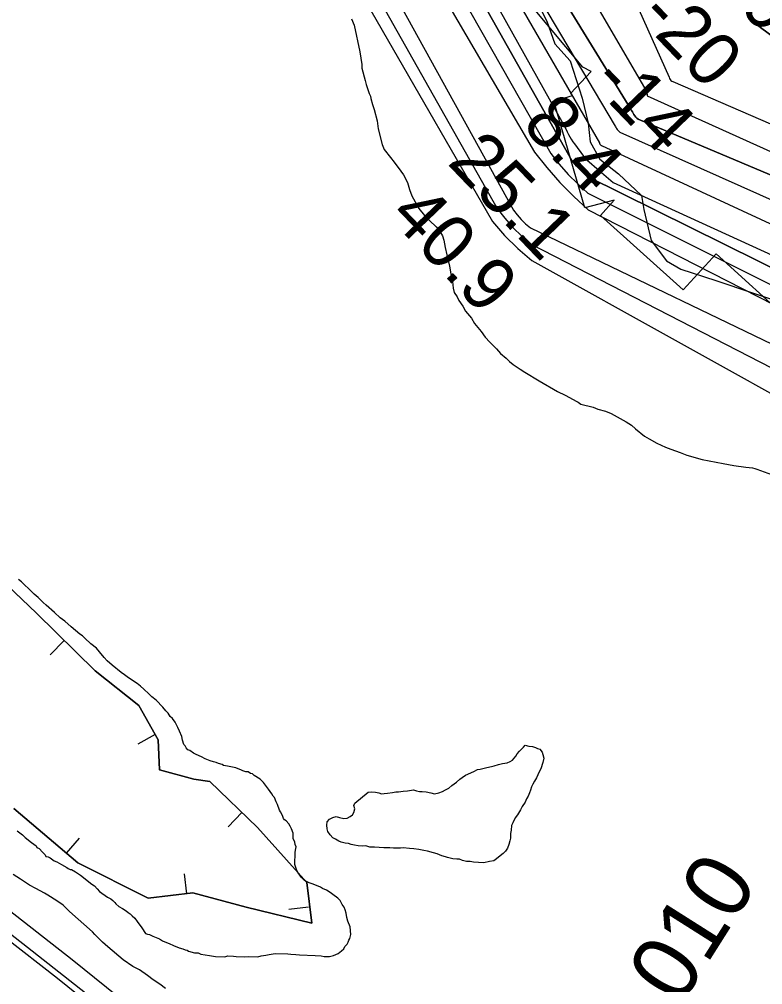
# Model space of a CAD drawing. Extents: x 3263578 to 3301413, y 764927 to 798602.
# Drawn here: x 3277199 to 3278134, y 784722 to 785937 of the extents above; entities that cross this region are included whole.
import ezdxf

# ---------------------------------------------------------------- set-up
doc = ezdxf.new("R2010")
doc.units = 0
for name, color, linetype in [('V-BORW-LINE', 7, 'Continuous'), ('V-LEVE-TOET', 7, 'Continuous'), ('V-RIVR-EDGE', 7, 'Continuous'), ('V-RIVR-RANG', 7, 'Continuous'), ('V-RIVR-RANG-IDEN', 7, 'Continuous'), ('V-ROAD-CNTR', 7, 'Continuous'), ('V-RRAP-RVMT', 7, 'Continuous'), ('V-SITE-VEGE', 7, 'Continuous'), ('V-TOPO-DPTH', 7, 'Continuous'), ('V-TOPO-MAJR', 7, 'Continuous'), ('V-TOPO-MINR', 7, 'Continuous'), ('V-TOPO-WATR', 7, 'Continuous'), ('V-WETL-SWMP', 7, 'Continuous')]:
    doc.layers.add(name, color=color, linetype=linetype)

msp = doc.modelspace()

# ---------------------------------------------------------------- linework, layer by layer
at = {"layer": 'V-BORW-LINE'}
for p, q in [((3277255, 785155.3), (3277237.5, 785137.4)), ((3277369.4, 785037), (3277347.5, 785024.9)), ((3277478.6, 784938.8), (3277461.2, 784920.8)), ((3277257.9, 784887.7), (3277274.1, 784906.7)), ((3277409.2, 784836.8), (3277406.3, 784861.6)), ((3277562.3, 784820), (3277537.5, 784817))]:
    msp.add_line(p, q, dxfattribs=at)
for points in [[(3277128.5, 785276.8), (3277220.2, 785189.5), (3277293.8, 785117.3), (3277349, 785073.7), (3277373.1, 785030.3), (3277374.8, 784992.7), (3277418, 784981), (3277438.1, 784977.9), (3277498, 784920.1), (3277560.1, 784850.7), (3277566.3, 784799.9), (3277484.1, 784820), (3277416.7, 784837.7), (3277360.7, 784831.2), (3277272.3, 784875.5), (3277191.7, 784944.1)], [(3277191.7, 784944.1), (3277272.3, 784875.5), (3277360.7, 784831.2), (3277416.7, 784837.7), (3277484.1, 784820), (3277566.3, 784799.9), (3277560.1, 784850.7), (3277498, 784920.1), (3277438.1, 784977.9), (3277418, 784981), (3277374.8, 784992.7), (3277373.1, 785030.3), (3277349, 785073.7), (3277293.8, 785117.3), (3277220.2, 785189.5), (3277128.5, 785276.8)]]:
    msp.add_lwpolyline(points, dxfattribs=at)
at = {"layer": 'V-LEVE-TOET'}
msp.add_lwpolyline([(3277321.1, 784680.8), (3277209, 784769.1), (3277082.5, 784867.8), (3277007.9, 784925.2), (3276955.4, 784973.5), (3276913.4, 785025.5), (3276869.4, 785090.2), (3276797.4, 785205.8), (3276718.9, 785317.9), (3276613.1, 785471.9), (3276466.8, 785683.6), (3276290.3, 785937.6), (3276123, 786194.3), (3276019.3, 786343.2), (3275997, 786384.7), (3275981.3, 786428.6), (3275953.6, 786547.1), (3275892.9, 786843.5), (3275817.8, 787185.6), (3275747.4, 787526.9), (3275672.8, 787872.5), (3275603.7, 788191)], dxfattribs=at)
at = {"layer": 'V-RIVR-EDGE'}
msp.add_lwpolyline([(3277801.5, 786053.4), (3277862.1, 785934.1), (3277872, 785905.9), (3277891.5, 785884.5), (3277906.6, 785837.5), (3277914, 785805.8), (3277916.5, 785782.7), (3277928.6, 785760.5), (3277952, 785742.2), (3277981.1, 785714.8), (3277984.1, 785697.4), (3277993.1, 785658.2), (3278012.6, 785633), (3278030.4, 785622.5), (3278074.7, 785608), (3278165.5, 785577.4)], dxfattribs=at)
at = {"layer": 'V-ROAD-CNTR'}
for points in [[(3276223, 786017.2), (3276286.1, 785923.4), (3276406.3, 785749.7), (3276619.8, 785436.7), (3276680.4, 785348.2), (3276736.1, 785277.1), (3276764.5, 785239.4), (3276778.2, 785218.2), (3276794.1, 785195.1), (3276868.8, 785070.5), (3276889.2, 785036.4), (3276909.9, 785008.8), (3276933.9, 784984.1), (3276965.5, 784952.5), (3277005.7, 784916.7), (3277112.9, 784834.6), (3277246.4, 784730.5), (3277506.8, 784520.6)], [(3276310.9, 785940.3), (3276431, 785766.7), (3276644.6, 785453.6), (3276704.6, 785365.9), (3276759.8, 785295.4), (3276789.1, 785256.6), (3276803.2, 785234.9), (3276819.4, 785211.4), (3276894.6, 785085.9), (3276914.1, 785053.1), (3276932.7, 785028.3), (3276955.2, 785005.1), (3276986.1, 784974.3), (3277024.8, 784939.8), (3277131.3, 784858.4), (3277265.1, 784754), (3277526.1, 784543.6)]]:
    msp.add_lwpolyline(points, dxfattribs=at)
at = {"layer": 'V-RRAP-RVMT'}
msp.add_lwpolyline([(3278171.2, 785554.5), (3278075, 785641.8), (3278033.4, 785596.5), (3277929.7, 785689.9), (3277946.8, 785709.3), (3277909.7, 785699.5), (3277870.8, 785833.5), (3277894.3, 785840.6), (3277891.7, 785843.1), (3277917.6, 785871), (3277907.2, 785876.5), (3277841.1, 785955.8), (3277817.7, 785976.7), (3277830.6, 785992.9), (3277828.3, 785997), (3277786.6, 785967), (3277755.1, 785993.6), (3277732.9, 786039.6), (3277729, 786073.2), (3277731.4, 786092.5)], dxfattribs=at)
at = {"layer": 'V-SITE-VEGE'}
for points in [[(3277616.5, 785937.4), (3277619.8, 785929.2), (3277627, 785895.9), (3277629.5, 785879.6), (3277629.4, 785875), (3277633.7, 785859.8), (3277634.7, 785854.5), (3277637.4, 785846.9), (3277638.5, 785843.4), (3277640.1, 785839.9)], [(3277640.1, 785839.9), (3277640.6, 785837), (3277642.8, 785829.4), (3277644.9, 785823), (3277648.6, 785808.9), (3277650.1, 785799), (3277654.9, 785779.2), (3277657.6, 785772.8), (3277665.5, 785762.7), (3277670, 785756.8), (3277678.4, 785745.6), (3277681.7, 785740.8), (3277686.7, 785731.4), (3277689.4, 785722.7), (3277692.1, 785714.5), (3277701, 785698.6), (3277708.3, 785689.7), (3277714.5, 785683.7), (3277723, 785675.4), (3277727, 785670.7), (3277730.9, 785664.2), (3277732.5, 785658.9), (3277734, 785649.6), (3277736.1, 785640.3), (3277739.8, 785626.3), (3277741.3, 785616.4), (3277743.3, 785607), (3277744.3, 785598.3), (3277745.3, 785593.1), (3277749.2, 785587.7), (3277751.4, 785583), (3277756.5, 785575.9), (3277759.8, 785569.5), (3277767.1, 785560.6), (3277771, 785554.1), (3277779.5, 785544), (3277784.5, 785537), (3277790.2, 785530.4), (3277798.6, 785522.1), (3277803.7, 785516.2), (3277811.1, 785510.2), (3277815.1, 785506), (3277819.6, 785502.4), (3277828.7, 785496.4), (3277834.5, 785492.8), (3277852.2, 785481.9), (3277875.6, 785468.5), (3277885.3, 785463.7), (3277895.1, 785458.2), (3277899.1, 785456.3), (3277901.4, 785455.1), (3277904.8, 785452.7), (3277920.4, 785448.9), (3277926.1, 785446.4), (3277935.9, 785443.8), (3277942.8, 785440.8), (3277954.2, 785434.7), (3277961.7, 785430.4), (3277968.5, 785426.2), (3277973.6, 785421.4), (3277985, 785412.4), (3277990.7, 785408.8), (3278000.4, 785403.3), (3278011.3, 785398.4), (3278018.2, 785395.9), (3278029.7, 785391.6), (3278038.3, 785388.5), (3278057.3, 785382.8), (3278075.2, 785379.4), (3278083.9, 785378), (3278097.2, 785375.4), (3278112.2, 785373.3), (3278120.9, 785372.5), (3278123.8, 785371.8), (3278126.1, 785370.6), (3278153.7, 785360.6)], [(3277568.3, 784848.6), (3277563.1, 784850.5), (3277557.4, 784853.5), (3277555.1, 784855.3), (3277553.4, 784857.1), (3277549.5, 784863), (3277547.3, 784867.1), (3277545.1, 784873.6), (3277545.5, 784888.6), (3277546.1, 784891.5), (3277546.8, 784895.6), (3277545.7, 784898.5), (3277545.2, 784901.4), (3277543, 784906.1), (3277543.2, 784913), (3277541, 784918.3), (3277539.4, 784921.8), (3277537.7, 784924.8), (3277534.3, 784928.4), (3277532, 784929.6), (3277530.9, 784931.3), (3277529.8, 784933.7), (3277528.7, 784936.6), (3277527, 784939.6), (3277525.9, 784941.9), (3277523.2, 784948.9), (3277521.6, 784952.5), (3277519.4, 784957.7), (3277517.7, 784959.5), (3277516, 784962.5), (3277512.1, 784968.4), (3277505.9, 784976.6), (3277504.2, 784978.4), (3277501.4, 784980.8), (3277494, 784985.6), (3277491.7, 784987.4), (3277489.4, 784988.1), (3277486.5, 784989.9), (3277483.6, 784990), (3277479.6, 784991.2), (3277477.3, 784992.4), (3277473.9, 784993.7), (3277471, 784994.9), (3277462.4, 784996.9), (3277456, 784998.2), (3277455.4, 784998.2), (3277453.7, 784999.4), (3277449.1, 785000.7), (3277446.2, 785001.9), (3277442.8, 785002.6), (3277438.7, 785003.8), (3277432.4, 785006.3), (3277427.8, 785008.8), (3277421, 785011.8), (3277417.5, 785013.7), (3277413, 785016.7), (3277410.7, 785017.9), (3277408.4, 785020.3), (3277407.3, 785022.6), (3277405.6, 785024.4), (3277404, 785029.7), (3277403, 785034.3), (3277400.2, 785041.4), (3277398, 785046), (3277395.8, 785050.2), (3277394.7, 785052.5), (3277391.4, 785057.2), (3277388.5, 785059.6), (3277385.7, 785063.8), (3277382.9, 785066.7), (3277379, 785071.5), (3277370.5, 785080.4), (3277365.4, 785084.6), (3277361.4, 785088.2), (3277355.2, 785094.1), (3277351.2, 785097.7), (3277346.6, 785101.3), (3277335.8, 785108.5), (3277330.7, 785112.1), (3277326.7, 785115.1), (3277315.3, 785124.1), (3277309.1, 785129.5), (3277305.1, 785133.7), (3277299.5, 785140.8), (3277295.5, 785145.5), (3277288.7, 785150.9), (3277280.8, 785158), (3277277.9, 785161), (3277274.5, 785163.4), (3277263.7, 785172.4), (3277255.8, 785179.6), (3277250.1, 785183.8), (3277242.7, 785190.3), (3277232.5, 785199.9), (3277228.5, 785202.9), (3277222.3, 785209.4), (3277217.2, 785213.6), (3277214.4, 785216.6), (3277201.3, 785229.1), (3277197.4, 785232.1)], [(3277195.8, 784916), (3277202.6, 784910.6), (3277206, 784907.6)], [(3277206, 784907.6), (3277214, 784901), (3277219.7, 784896.8), (3277220.8, 784895), (3277223.7, 784893.8), (3277227.6, 784889.1), (3277231, 784885.5), (3277232.1, 784883.7), (3277235, 784883.1), (3277237.3, 784881.9), (3277242.4, 784878.2), (3277245.9, 784877), (3277251.6, 784873.4), (3277258.5, 784869.7), (3277260.2, 784868.5), (3277262.5, 784867.3), (3277264.2, 784867.3), (3277269.3, 784864.2), (3277275.6, 784860), (3277289.8, 784848.6), (3277293.3, 784846.8), (3277296.6, 784842.7), (3277299.5, 784839.7), (3277309.7, 784832.5), (3277313.7, 784830.1), (3277316, 784828.3), (3277318.8, 784825.9), (3277320, 784824.1), (3277323.9, 784820.5), (3277328.5, 784818.1), (3277333.1, 784815.1), (3277335.3, 784813.3), (3277338.2, 784811.5), (3277340.5, 784809.1), (3277343.9, 784806.1), (3277346.7, 784802), (3277352.8, 784793.7), (3277357.3, 784786.6), (3277359.6, 784786), (3277362.5, 784785.3), (3277366.5, 784783.5), (3277375.1, 784779.8), (3277378.5, 784777.4), (3277381.4, 784776.1), (3277387.2, 784774.3), (3277392.3, 784771.8), (3277399.8, 784768.7), (3277404.4, 784767.4), (3277407.3, 784766.2), (3277409.6, 784765.6), (3277411.3, 784764.4), (3277418.8, 784762.4), (3277423.4, 784762.3), (3277426.8, 784760.5), (3277437.8, 784759.1), (3277445.3, 784757.7), (3277456.9, 784757.4), (3277461, 784758.5), (3277468, 784758.3), (3277471.4, 784757.6), (3277481.3, 784757.4), (3277487.1, 784757.8), (3277498.7, 784757.5), (3277502.8, 784758.6), (3277508.6, 784759.6), (3277512.7, 784760.1), (3277517.9, 784761.1), (3277521.4, 784761.6), (3277536.5, 784761.2), (3277540, 784760.6), (3277546.3, 784760.4), (3277551, 784759.7), (3277570.7, 784759.2), (3277578.2, 784758.4), (3277582.2, 784757.8), (3277588.6, 784757.6), (3277593.9, 784759.2), (3277599.7, 784761.4), (3277603.9, 784764.8), (3277606.8, 784767.6), (3277608.1, 784770.5), (3277611, 784773.3), (3277612.3, 784775.6), (3277612.9, 784778.5), (3277614.1, 784780.2), (3277615.4, 784785.4), (3277614.5, 784795.2), (3277611.8, 784802.3), (3277610.7, 784806.9), (3277609.7, 784812.2), (3277608.6, 784816.3), (3277607, 784819.8), (3277604.8, 784823.3), (3277602, 784828), (3277599.1, 784831), (3277592.9, 784835.8), (3277589.5, 784838.2), (3277584.9, 784841.2), (3277579.7, 784843.1), (3277577.5, 784844.9), (3277568.3, 784848.6)], [(3277382.3, 784717.5), (3277375.4, 784722.9), (3277366.9, 784728.4), (3277360, 784733.8), (3277349.8, 784741), (3277341.2, 784745.3), (3277329.2, 784753.7), (3277309.9, 784769.8), (3277303.1, 784775.8), (3277293.5, 784785.3), (3277290.6, 784788.9), (3277261.7, 784814.5), (3277253.8, 784822.3), (3277245.8, 784827.7), (3277234.4, 784834.9), (3277230.4, 784837.4), (3277219.5, 784843.4), (3277211.5, 784847.7), (3277200.1, 784854.9), (3277190.9, 784861)]]:
    msp.add_lwpolyline(points, dxfattribs=at)
at = {"layer": 'V-TOPO-DPTH'}
for points in [[(3277259.6, 786938), (3277928.1, 785781.1), (3277928.3, 785780.6), (3277928.6, 785780.1), (3277928.9, 785779.7), (3277929.3, 785779.3), (3277929.7, 785778.8), (3277930.1, 785778.4), (3277930.5, 785778.1), (3277930.9, 785777.7), (3278542.5, 785494.5)], [(3277259.6, 786938), (3277928.1, 785781.1), (3277928.3, 785780.6), (3277928.6, 785780.1), (3277928.9, 785779.7), (3277929.3, 785779.3), (3277929.7, 785778.8), (3277930.1, 785778.4), (3277930.5, 785778.1), (3277930.9, 785777.7), (3278542.5, 785494.5)], [(3277563.1, 786874.5), (3278015.9, 785863.7), (3278016.4, 785862.2), (3278017.1, 785860.9), (3278018, 785859.8), (3278019.2, 785859), (3278020.5, 785858.4), (3278338.7, 785720.6)], [(3277563.1, 786874.5), (3278015.9, 785863.7), (3278016.4, 785862.2), (3278017.1, 785860.9), (3278018, 785859.8), (3278019.2, 785859), (3278020.5, 785858.4), (3278338.7, 785720.6)], [(3278368.2, 785646.2), (3277976.7, 785810.9), (3277975.3, 785812.2), (3277973.9, 785813.7), (3277972.7, 785815.2), (3277971.6, 785816.9), (3277970.5, 785818.5), (3277969.6, 785820.3), (3277968.7, 785822), (3277967.8, 785823.8), (3277388.8, 786766.2)], [(3278368.2, 785646.2), (3277976.7, 785810.9), (3277975.3, 785812.2), (3277973.9, 785813.7), (3277972.7, 785815.2), (3277971.6, 785816.9), (3277970.5, 785818.5), (3277969.6, 785820.3), (3277968.7, 785822), (3277967.8, 785823.8), (3277388.8, 786766.2)], [(3278816.8, 785291.7), (3277913, 785738.9), (3277906.1, 785745.2), (3277899.5, 785751.8), (3277893.4, 785758.9), (3277634.8, 786218.2)], [(3278254.7, 785834.4), (3278130.7, 785926.4), (3278116.8, 785937.7)], [(3278254.7, 785834.4), (3278130.7, 785926.4), (3278116.8, 785937.7)]]:
    msp.add_lwpolyline(points, dxfattribs=at)
at = {"layer": 'V-TOPO-MAJR'}
msp.add_lwpolyline([(3277402.5, 786453.3), (3277820, 785696.7), (3277824.7, 785690.6), (3277829.8, 785684.8), (3277835.4, 785679.4), (3277841.3, 785674.3), (3278954.6, 785138.3)], dxfattribs=at)
at = {"layer": 'V-TOPO-MINR'}
for points in [[(3276581.6, 787830.9), (3276665.1, 787735.6), (3277232.8, 786656.4), (3277234.3, 786653.6), (3277235.7, 786650.8), (3277237.2, 786648), (3277238.7, 786645.3), (3277793.7, 785682.2), (3277809, 785664.6), (3277825.7, 785648.5), (3277843.3, 785633.3), (3278947.3, 785019.5), (3278951.5, 785017.8), (3278955.6, 785015.9), (3278959.7, 785013.8), (3278963.6, 785011.4), (3280019.9, 784521.3)], [(3277563.1, 786874.5), (3278015.9, 785863.7), (3278016.4, 785862.2), (3278017.1, 785860.9), (3278018, 785859.8), (3278019.2, 785859), (3278020.5, 785858.4), (3278338.7, 785720.6)], [(3277379.2, 786760.2), (3277947.9, 785802.4), (3277948.4, 785801.2), (3277949.1, 785800.2), (3277949.7, 785799.1), (3277950.5, 785798.1), (3277951.3, 785797.1), (3277952.1, 785796.2), (3277953, 785795.3), (3277954, 785794.5), (3278429.9, 785582)], [(3277388.8, 786766.2), (3277967.8, 785823.8), (3277968.7, 785822), (3277969.6, 785820.3), (3277970.5, 785818.5), (3277971.6, 785816.9), (3277972.7, 785815.2), (3277973.9, 785813.7), (3277975.3, 785812.2), (3277976.7, 785810.9), (3278368.2, 785646.2)], [(3277378.9, 786706.8), (3277883, 785804.3), (3277884.6, 785801.1), (3277886.2, 785798), (3277887.8, 785794.9), (3277889.4, 785791.7), (3277891, 785788.7), (3277892.8, 785785.7), (3277894.7, 785782.7), (3277896.7, 785779.9), (3277908.2, 785764.5), (3277909.2, 785763.3), (3277910.2, 785762.1), (3277911.3, 785761), (3277912.4, 785759.9), (3277927.7, 785746.6), (3277936.6, 785738.9), (3277945.6, 785731.5), (3278607.9, 785428.6)], [(3277322, 786544.6), (3277799.7, 785698.7), (3277809.2, 785686.4), (3277819.4, 785674.7), (3277830.5, 785664), (3277842.3, 785653.8), (3279023.6, 785046)], [(3277417.7, 786502.8), (3277846.4, 785769.6), (3277862, 785750.1), (3277878.3, 785731.4), (3277895.9, 785713.8), (3277914.2, 785696.9), (3278866, 785210.4)], [(3277476.7, 786454.6), (3277867, 785767.9), (3277877.7, 785754.5), (3277888.9, 785741.6), (3277901, 785729.5), (3277913.6, 785717.9), (3278817.1, 785266.2)], [(3277654, 786417.8), (3277987.8, 785845.2), (3277988.4, 785840.5), (3278435.1, 785638.8)], [(3277634.8, 786218.2), (3277893.4, 785758.9), (3277899.5, 785751.8), (3277906.1, 785745.2), (3277913, 785738.9), (3278816.8, 785291.7)], [(3278116.8, 785937.7), (3278130.7, 785926.4), (3278254.7, 785834.4)]]:
    msp.add_lwpolyline(points, dxfattribs=at)
at = {"layer": 'V-TOPO-WATR'}
msp.add_lwpolyline([(3277259.6, 786938), (3277928.1, 785781.1), (3277928.3, 785780.6), (3277928.6, 785780.1), (3277928.9, 785779.7), (3277929.3, 785779.3), (3277929.7, 785778.8), (3277930.1, 785778.4), (3277930.5, 785778.1), (3277930.9, 785777.7), (3278542.5, 785494.5)], dxfattribs=at)
at = {"layer": 'V-WETL-SWMP'}
for points in [[(3277620.7, 784950.5), (3277637.3, 784964.6), (3277642, 784965.1), (3277646.6, 784964.4), (3277650.6, 784963.7), (3277654.1, 784962.5), (3277657.6, 784963), (3277661.6, 784963.4), (3277668, 784963.9), (3277672.1, 784964.9), (3277675.6, 784964.8), (3277681.4, 784965.8), (3277686.7, 784966.3), (3277694.2, 784967.3), (3277698.3, 784966), (3277701.7, 784965.3), (3277705.2, 784965.2), (3277710.4, 784965.1), (3277716.2, 784963.8), (3277720.8, 784962.5), (3277726, 784963.6), (3277730.7, 784965.2), (3277734.8, 784967.4), (3277738.9, 784969.6), (3277742.5, 784973), (3277748.4, 784976.9), (3277752.6, 784980.9), (3277755.5, 784983.1), (3277759.7, 784985.9), (3277762.6, 784987), (3277767.3, 784989.2), (3277770.2, 784990.3), (3277774.9, 784993.1), (3277778.4, 784993.6), (3277783.1, 784994.6), (3277786.6, 784995.7), (3277792.4, 784996.7), (3277795.9, 784997.8), (3277801.2, 784999.4), (3277806.4, 785000.4), (3277812.3, 785001.4), (3277815.8, 785003.1), (3277818.7, 785004.7), (3277822.9, 785009.9), (3277824.7, 785012.7), (3277827.7, 785016.1), (3277832.5, 785021.2), (3277834.9, 785023.5), (3277839.5, 785022.2), (3277844.1, 785022.1), (3277847.6, 785020.8), (3277850.4, 785019.6), (3277853.3, 785018.4), (3277856.1, 785014.8), (3277857.2, 785011.9), (3277858.2, 785007.2), (3277856.9, 785002), (3277854.4, 784994), (3277852.6, 784990), (3277848.9, 784982.5), (3277846.5, 784978.5), (3277844.6, 784974.5), (3277842.8, 784971.1), (3277841.6, 784967), (3277840.3, 784963.6), (3277838.5, 784959.6), (3277836.6, 784956.1), (3277834.8, 784952.1), (3277831.2, 784946.4), (3277828.8, 784942.4), (3277825.1, 784936.1), (3277822.1, 784932.1), (3277819.1, 784925.8), (3277817.8, 784922.4), (3277817.1, 784916.6), (3277816.4, 784912.6), (3277816.3, 784906.8), (3277815.6, 784903.3), (3277814.3, 784898.7), (3277812.5, 784894.1), (3277810, 784890.1), (3277807.1, 784887.3), (3277803.5, 784884.5), (3277798.8, 784880.5), (3277795.2, 784878.3), (3277790, 784877.3), (3277783, 784875.7), (3277776, 784875.9), (3277769.7, 784876.6), (3277765.6, 784877.3), (3277761, 784877.4), (3277755.8, 784878.7), (3277752.4, 784880), (3277748.9, 784880), (3277743.7, 784880.8), (3277737.3, 784882.1), (3277734.5, 784883.3), (3277729.9, 784884.6), (3277727, 784885.8), (3277724.1, 784887), (3277719.5, 784888.3)], [(3277719.5, 784888.3), (3277712, 784890.2), (3277707.4, 784890.9), (3277701, 784892.3), (3277694.7, 784893), (3277689.5, 784893.7), (3277681.4, 784894.5), (3277677.9, 784894), (3277672.7, 784894.1), (3277669.2, 784894.2), (3277664.5, 784894.3), (3277657, 784894.5), (3277651.2, 784894.7), (3277645.4, 784895.4), (3277639.6, 784895.5), (3277634.4, 784896.8), (3277629.8, 784896.4), (3277624.6, 784897.1), (3277620, 784897.8), (3277615.9, 784898.5), (3277612.5, 784899.7), (3277608.4, 784900.4), (3277603.2, 784901.7), (3277600.4, 784902.9), (3277596.4, 784905.3), (3277592.9, 784907.2), (3277589.5, 784910.7), (3277586.8, 784914.9), (3277585.7, 784918.4), (3277585.2, 784923), (3277585.9, 784927.1), (3277588.9, 784930.5), (3277593, 784932.7), (3277597.1, 784933.7), (3277601.1, 784932.5), (3277606.9, 784931.2), (3277611, 784931.6), (3277614.5, 784933.9), (3277617.5, 784936.1), (3277619.3, 784939), (3277620.5, 784943.6), (3277619.5, 784947.7), (3277620.7, 784950.5)]]:
    msp.add_lwpolyline(points, dxfattribs=at)

# ---------------------------------------------------------------- texts
at = {"layer": 'V-RIVR-RANG'}
for s, rotation, p in [('-39', 313.9212, (3278047.6, 786007.9)), ('-20', 313.9212, (3277975.2, 785938.9)), ('-14', 313.9212, (3277915.6, 785856.6)), ('8.4', 313.7683, (3277829, 785802.7)), ('25.1', 313.7683, (3277735.6, 785755.6)), ('40.9', 313.7683, (3277661.7, 785688.2))]:
    msp.add_text(s, height=67, rotation=rotation, dxfattribs=at).set_placement(p)
at = {"layer": 'V-RIVR-RANG-IDEN'}
msp.add_text('U-010', height=83, rotation=57.6691, dxfattribs=at).set_placement((3277967.3, 784595.6))

doc.saveas('drawing.dxf')
